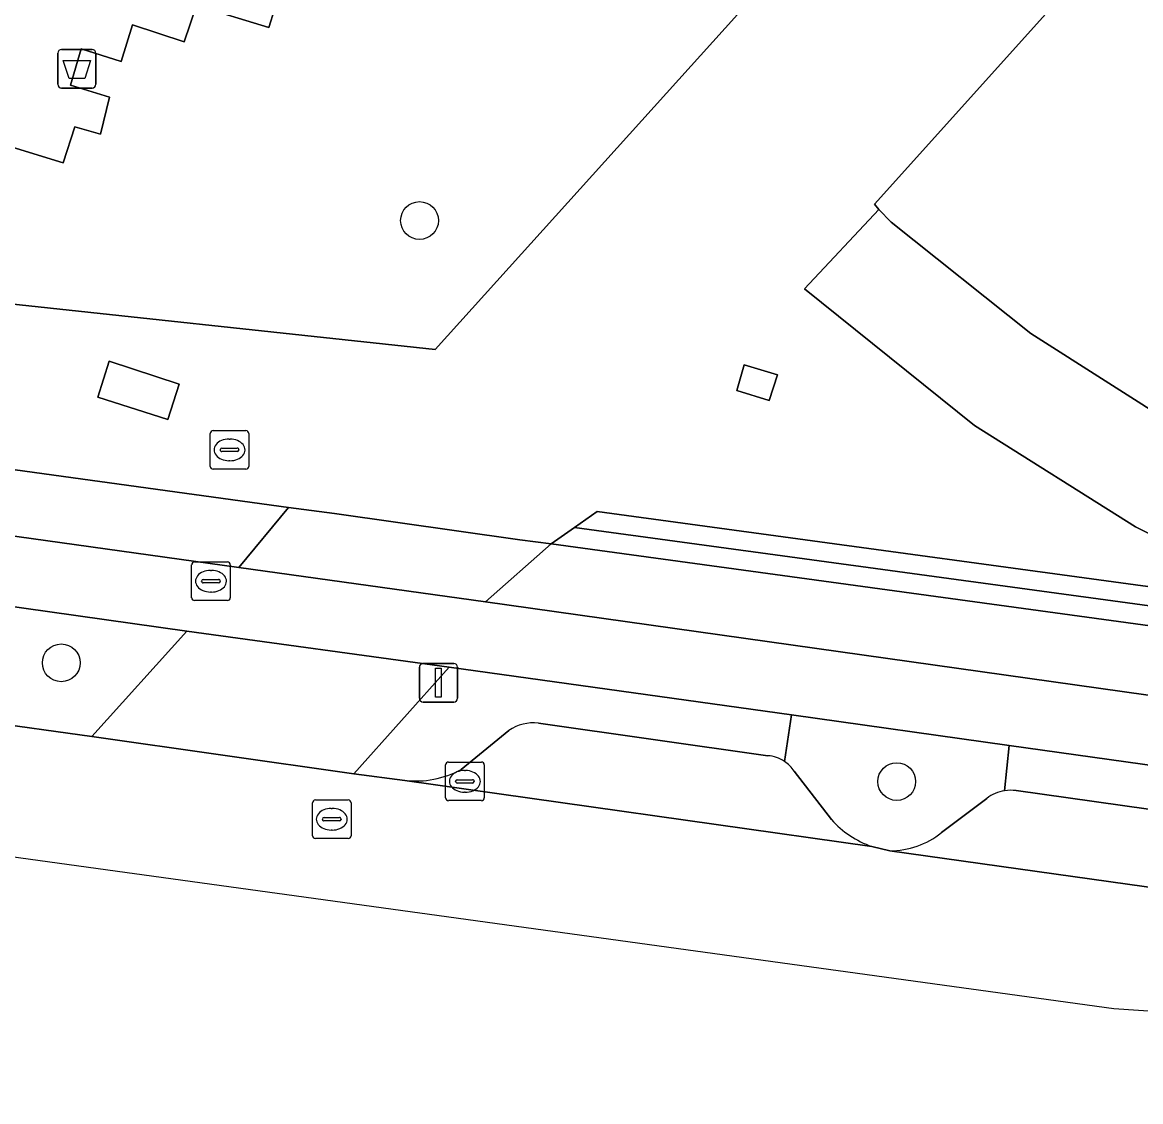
# Model space of a CAD drawing. Extents: x 160675 to 161153, y 383241 to 383714.
# Drawn here: x 161009.97 to 161038.96, y 383241.2 to 383269.16 of the extents above; entities that cross this region are included whole.
import ezdxf

# ---------------------------------------------------------------- set-up
doc = ezdxf.new("R2010")
doc.units = 0
for name, color, linetype in [('IMGEO_Afvalbak', 7, 'Continuous'), ('IMGEO_Berm_open', 7, 'Continuous'), ('IMGEO_Boom', 7, 'Continuous'), ('IMGEO_Fietspad_gesloten', 7, 'Continuous'), ('IMGEO_Groenvoorziening', 7, 'Continuous'), ('IMGEO_Kolk', 7, 'Continuous'), ('IMGEO_Lichtmast', 7, 'Continuous'), ('IMGEO_Pand', 7, 'Continuous'), ('IMGEO_Parkeervlak_open', 7, 'Continuous'), ('IMGEO_Rijbaan_lokaal_gesloten', 7, 'Continuous'), ('IMGEO_Rioolput', 7, 'Continuous'), ('IMGEO_Voetpad_open', 7, 'Continuous')]:
    doc.layers.add(name, color=color, linetype=linetype)

msp = doc.modelspace()

# ---------------------------------------------------------------- linework, layer by layer
at = {"layer": 'IMGEO_Afvalbak'}
for p, q in [((161010.888, 383267.559), (161010.888, 383268.359)), ((161010.888, 383268.359), (161010.888, 383267.559)), ((161010.988, 383268.459), (161011.778, 383268.459)), ((161011.778, 383268.459), (161010.988, 383268.459)), ((161011.878, 383268.359), (161011.878, 383267.559)), ((161011.878, 383267.559), (161011.878, 383268.359)), ((161011.778, 383267.459), (161010.988, 383267.459)), ((161010.988, 383267.459), (161011.778, 383267.459))]:
    msp.add_line(p, q, dxfattribs=at)
msp.add_lwpolyline([(161011.031, 383268.173), (161011.735, 383268.173), (161011.586, 383267.703), (161011.18, 383267.703), (161011.031, 383268.173)], dxfattribs=at)
for centre, start, end in [((161010.988, 383268.359), 90, 180), ((161010.988, 383268.359), 90, 180), ((161011.778, 383268.359), 0, 90), ((161011.778, 383268.359), 360, 90), ((161010.988, 383267.559), 180, 270), ((161010.988, 383267.559), 180, 270), ((161011.778, 383267.559), 270, 0), ((161011.778, 383267.559), 270, 0)]:
    msp.add_arc(centre, 0.1, start, end, dxfattribs=at)
at = {"layer": 'IMGEO_Berm_open'}
for points in [[(161029.725, 383250.011), (161029.904, 383251.214), (161021.034, 383252.455), (161018.562, 383249.691), (161019.886, 383249.519)], [(161023.346, 383251), (161029.294, 383250.157)], [(161021.341, 383249.798), (161022.582, 383250.815)], [(161035.545, 383250.425), (161035.429, 383249.25)], [(161049.516, 383245.304), (161049.878, 383245.253), (161050.235, 383248.369), (161035.545, 383250.425)], [(161035.728, 383249.253), (161046.695, 383247.707)]]:
    msp.add_lwpolyline(points, dxfattribs=at)
for centre, radius, start, end in [((161023.21, 383249.893), 1.115, 82.9777, 124.2462), ((161029.238, 383249.284), 0.875, 56.2122, 86.3605), ((161020.165, 383251.997), 2.493, 263.5727, 298.137), ((161035.588, 383248.286), 0.977, 81.7744, 99.3753)]:
    msp.add_arc(centre, radius, start, end, dxfattribs=at)
at = {"layer": 'IMGEO_Boom'}
for centre in [(161020.265, 383264.026), (161010.98, 383252.565), (161032.633, 383249.488)]:
    msp.add_circle(centre, 0.489, dxfattribs=at)
at = {"layer": 'IMGEO_Fietspad_gesloten'}
for points in [[(161055.654, 383249.406), (161021.974, 383254.146), (161015.584, 383255.032), (160917.876, 383268.672), (160905.957, 383270.323), (160821.26, 383282.051), (160802.2, 383284.6)], [(160916.557, 383267.054), (160927.544, 383265.517), (160931.387, 383264.979), (160946.189, 383262.908), (160951.803, 383262.123), (160971.094, 383259.424), (160976.57, 383258.658), (160989.408, 383256.862), (160994.582, 383256.138), (161009.264, 383254.084), (161014.233, 383253.389), (161021.034, 383252.455), (161029.904, 383251.214), (161035.545, 383250.425), (161050.235, 383248.369), (161054.045, 383247.836), (161056.61, 383247.477)]]:
    msp.add_lwpolyline(points, dxfattribs=at)
at = {"layer": 'IMGEO_Groenvoorziening'}
for points in [[(161008.283, 383262.018), (161020.669, 383260.684), (161038.901, 383280.887)], [(161016.654, 383269.97), (161016.363, 383269.031), (161014.484, 383269.595), (161014.168, 383268.657), (161012.828, 383269.096), (161012.532, 383268.148), (161011.493, 383268.473), (161011.221, 383267.53), (161012.226, 383267.224), (161011.997, 383266.26), (161011.333, 383266.45), (161011.029, 383265.521), (161009.485, 383265.993)], [(161035.545, 383250.425), (161029.904, 383251.214), (161029.725, 383250.011)], [(161035.429, 383249.25), (161035.545, 383250.425)], [(161029.975, 383249.757), (161030.943, 383248.503)], [(161033.791, 383248.165), (161034.966, 383249.052)], [(161031.986, 383247.808), (161032.453, 383247.694)]]:
    msp.add_lwpolyline(points, dxfattribs=at)
msp.add_lwpolyline([(161014.233, 383253.389), (161009.264, 383254.084), (161008.906, 383251.053), (161011.773, 383250.653)], close=True, dxfattribs=at)
for centre, radius, start, end in [((161029.241, 383249.285), 0.873, 32.7648, 56.3258), ((161035.581, 383248.255), 1.007, 98.6685, 127.6391), ((161032.78, 383250.129), 2.453, 221.5205, 251.1247), ((161032.454, 383249.828), 2.134, 269.9847, 308.8013)]:
    msp.add_arc(centre, radius, start, end, dxfattribs=at)
at = {"layer": 'IMGEO_Kolk'}
for p, q in [((161020.941, 383249.068), (161020.941, 383249.92)), ((161021.016, 383249.994), (161021.868, 383249.994)), ((161021.942, 383249.92), (161021.942, 383249.068)), ((161021.243, 383249.537), (161021.641, 383249.537)), ((161021.429, 383249.774), (161021.454, 383249.774)), ((161021.2, 383249.488), (161021.2, 383249.5)), ((161021.638, 383249.451), (161021.24, 383249.451)), ((161021.684, 383249.5), (161021.684, 383249.488)), ((161021.868, 383248.994), (161021.016, 383248.994)), ((161021.452, 383249.214), (161021.427, 383249.214))]:
    msp.add_line(p, q, dxfattribs=at)
for points in [[(161020.941, 383249.068), (161020.941, 383249.92)], [(161021.016, 383249.994), (161021.868, 383249.994)], [(161021.942, 383249.92), (161021.942, 383249.068)], [(161021.868, 383248.994), (161021.016, 383248.994)]]:
    msp.add_lwpolyline(points, dxfattribs=at)
for centre, radius, start, end in [((161021.018, 383249.918), 0.0765, 91.552, 178.448), ((161021.018, 383249.918), 0.0765, 91.552, 178.448), ((161021.866, 383249.918), 0.0765, 1.552, 88.448), ((161021.866, 383249.918), 0.0765, 1.552, 88.448), ((161021.24, 383249.497), 0.0403, 85.8775, 175.7526), ((161021.645, 383249.499), 0.0386, 1.7309, 96.639), ((161021.237, 383249.487), 0.0366, 178.938, 274.7102), ((161021.641, 383249.494), 0.043, 264.8664, 352.4533), ((161021.018, 383249.07), 0.0765, 181.552, 268.448), ((161021.018, 383249.07), 0.0765, 181.552, 268.448), ((161021.866, 383249.07), 0.0765, 271.552, 358.448), ((161021.866, 383249.07), 0.0765, 271.552, 358.448)]:
    msp.add_arc(centre, radius, start, end, dxfattribs=at)
for centre, major_axis, ratio, start_param, end_param in [((161021.428, 383249.494), (-0.387, 0.002), 0.722429, 4.712389, 7.853982), ((161021.453, 383249.494), (-0.39, 0.002), 0.717154, 1.570796, 4.712389)]:
    msp.add_ellipse(centre, major_axis=major_axis, ratio=ratio, start_param=start_param, end_param=end_param, dxfattribs=at)
at = {"layer": 'IMGEO_Lichtmast'}
for p, q in [((161020.26, 383251.649), (161020.26, 383252.449)), ((161020.26, 383252.449), (161020.26, 383251.649)), ((161020.36, 383252.549), (161021.15, 383252.549)), ((161021.15, 383252.549), (161020.36, 383252.549)), ((161021.25, 383252.449), (161021.25, 383251.649)), ((161021.25, 383251.649), (161021.25, 383252.449)), ((161021.15, 383251.549), (161020.36, 383251.549)), ((161020.36, 383251.549), (161021.15, 383251.549))]:
    msp.add_line(p, q, dxfattribs=at)
msp.add_lwpolyline([(161020.68, 383252.424), (161020.83, 383252.424), (161020.83, 383251.674), (161020.68, 383251.674), (161020.68, 383252.424)], dxfattribs=at)
for centre, start, end in [((161020.36, 383252.449), 90, 180), ((161020.36, 383252.449), 90, 180), ((161021.15, 383252.449), 0, 90), ((161021.15, 383252.449), 360, 90), ((161020.36, 383251.649), 180, 270), ((161020.36, 383251.649), 180, 270), ((161021.15, 383251.649), 270, 0), ((161021.15, 383251.649), 270, 0)]:
    msp.add_arc(centre, 0.1, start, end, dxfattribs=at)
at = {"layer": 'IMGEO_Pand'}
msp.add_lwpolyline([(161039.76, 383273.019), (161032.058, 383264.449), (161032.166, 383264.31), (161032.486, 383263.982), (161036.107, 383261.099), (161040.061, 383258.584)], dxfattribs=at)
at = {"layer": 'IMGEO_Parkeervlak_open'}
for points in [[(161029.294, 383250.157), (161023.346, 383251)], [(161022.582, 383250.815), (161021.341, 383249.798)], [(161019.886, 383249.519), (161031.986, 383247.808)], [(161030.943, 383248.503), (161029.975, 383249.757)], [(161046.695, 383247.707), (161035.728, 383249.253)], [(161034.966, 383249.052), (161033.791, 383248.165)], [(161032.453, 383247.694), (161049.516, 383245.304)]]:
    msp.add_lwpolyline(points, dxfattribs=at)
for centre, radius, start, end in [((161023.21, 383249.893), 1.115, 82.9777, 124.2462), ((161029.238, 383249.284), 0.875, 56.2122, 86.3605), ((161020.165, 383251.997), 2.493, 263.5727, 298.137), ((161029.241, 383249.285), 0.873, 32.7648, 56.3258), ((161035.581, 383248.255), 1.007, 98.6685, 127.6391), ((161035.588, 383248.286), 0.977, 81.7744, 99.3753), ((161032.78, 383250.129), 2.453, 221.5205, 251.1247), ((161032.454, 383249.828), 2.134, 269.9847, 308.8013)]:
    msp.add_arc(centre, radius, start, end, dxfattribs=at)
at = {"layer": 'IMGEO_Rijbaan_lokaal_gesloten'}
for points in [[(160926.374, 383259.023), (161038.265, 383243.607), (161073.86, 383241.195), (161090.615, 383245.102), (161094.226, 383248.02)], [(161056.624, 383244.308), (161053.567, 383244.736), (161049.878, 383245.253), (161049.516, 383245.304), (161032.453, 383247.694), (161031.986, 383247.808), (161019.886, 383249.519), (161018.562, 383249.691), (161011.773, 383250.653), (161008.906, 383251.053), (161005.855, 383251.479), (161003.791, 383251.768), (160991.951, 383253.429), (160991.33, 383253.522), (160973.717, 383255.972)]]:
    msp.add_lwpolyline(points, dxfattribs=at)
at = {"layer": 'IMGEO_Rioolput'}
for p, q in [((161014.84, 383257.656), (161014.84, 383258.508)), ((161014.915, 383258.582), (161015.767, 383258.582)), ((161015.841, 383258.508), (161015.841, 383257.656)), ((161015.328, 383258.362), (161015.353, 383258.362)), ((161015.099, 383258.076), (161015.099, 383258.088)), ((161015.537, 383258.039), (161015.139, 383258.039)), ((161015.142, 383258.125), (161015.54, 383258.125)), ((161015.583, 383258.088), (161015.583, 383258.076)), ((161015.351, 383257.802), (161015.326, 383257.802)), ((161015.767, 383257.582), (161014.915, 383257.582)), ((161014.359, 383254.253), (161014.359, 383255.105)), ((161014.434, 383255.179), (161015.286, 383255.179)), ((161015.36, 383255.105), (161015.36, 383254.253)), ((161014.847, 383254.959), (161014.872, 383254.959)), ((161014.618, 383254.673), (161014.618, 383254.685)), ((161015.056, 383254.636), (161014.658, 383254.636)), ((161014.661, 383254.722), (161015.059, 383254.722)), ((161015.102, 383254.685), (161015.102, 383254.673)), ((161015.286, 383254.179), (161014.434, 383254.179)), ((161014.87, 383254.399), (161014.845, 383254.399)), ((161017.49, 383248.086), (161017.49, 383248.938)), ((161017.565, 383249.012), (161018.417, 383249.012)), ((161018.491, 383248.938), (161018.491, 383248.086)), ((161017.978, 383248.792), (161018.003, 383248.792)), ((161017.749, 383248.506), (161017.749, 383248.518)), ((161018.187, 383248.469), (161017.789, 383248.469)), ((161017.792, 383248.555), (161018.19, 383248.555)), ((161018.233, 383248.518), (161018.233, 383248.506)), ((161018.001, 383248.232), (161017.976, 383248.232)), ((161018.417, 383248.012), (161017.565, 383248.012))]:
    msp.add_line(p, q, dxfattribs=at)
for points in [[(161014.84, 383257.656), (161014.84, 383258.508)], [(161014.915, 383258.582), (161015.767, 383258.582)], [(161015.841, 383258.508), (161015.841, 383257.656)], [(161015.767, 383257.582), (161014.915, 383257.582)], [(161014.359, 383254.253), (161014.359, 383255.105)], [(161014.434, 383255.179), (161015.286, 383255.179)], [(161015.36, 383255.105), (161015.36, 383254.253)], [(161015.286, 383254.179), (161014.434, 383254.179)], [(161017.49, 383248.086), (161017.49, 383248.938)], [(161017.565, 383249.012), (161018.417, 383249.012)], [(161018.491, 383248.938), (161018.491, 383248.086)], [(161018.417, 383248.012), (161017.565, 383248.012)]]:
    msp.add_lwpolyline(points, dxfattribs=at)
for centre, radius, start, end in [((161014.917, 383258.506), 0.0765, 91.552, 178.448), ((161014.917, 383258.506), 0.0765, 91.552, 178.448), ((161015.765, 383258.506), 0.0765, 1.552, 88.448), ((161015.765, 383258.506), 0.0765, 1.552, 88.448), ((161015.139, 383258.085), 0.0403, 85.8775, 175.7526), ((161015.136, 383258.075), 0.0366, 178.938, 274.7102), ((161015.54, 383258.082), 0.043, 264.8664, 352.4533), ((161015.544, 383258.087), 0.0386, 1.7309, 96.639), ((161014.917, 383257.658), 0.0765, 181.552, 268.448), ((161014.917, 383257.658), 0.0765, 181.552, 268.448), ((161015.765, 383257.658), 0.0765, 271.552, 358.448), ((161015.765, 383257.658), 0.0765, 271.552, 358.448), ((161014.436, 383255.103), 0.0765, 91.552, 178.448), ((161014.436, 383255.103), 0.0765, 91.552, 178.448), ((161015.284, 383255.103), 0.0765, 1.552, 88.448), ((161015.284, 383255.103), 0.0765, 1.552, 88.448), ((161014.658, 383254.682), 0.0403, 85.8775, 175.7526), ((161014.655, 383254.672), 0.0366, 178.938, 274.7102), ((161015.059, 383254.679), 0.043, 264.8664, 352.4533), ((161015.063, 383254.684), 0.0386, 1.7309, 96.639), ((161014.436, 383254.255), 0.0765, 181.552, 268.448), ((161014.436, 383254.255), 0.0765, 181.552, 268.448), ((161015.284, 383254.255), 0.0765, 271.552, 358.448), ((161015.284, 383254.255), 0.0765, 271.552, 358.448), ((161017.567, 383248.936), 0.0765, 91.552, 178.448), ((161017.567, 383248.936), 0.0765, 91.552, 178.448), ((161018.415, 383248.936), 0.0765, 1.552, 88.448), ((161018.415, 383248.936), 0.0765, 1.552, 88.448), ((161017.789, 383248.515), 0.0403, 85.8775, 175.7526), ((161017.786, 383248.505), 0.0366, 178.938, 274.7102), ((161018.19, 383248.512), 0.043, 264.8664, 352.4533), ((161018.194, 383248.517), 0.0386, 1.7309, 96.639), ((161017.567, 383248.088), 0.0765, 181.552, 268.448), ((161017.567, 383248.088), 0.0765, 181.552, 268.448), ((161018.415, 383248.088), 0.0765, 271.552, 358.448), ((161018.415, 383248.088), 0.0765, 271.552, 358.448)]:
    msp.add_arc(centre, radius, start, end, dxfattribs=at)
for centre, major_axis, ratio, start_param, end_param in [((161015.327, 383258.082), (-0.387, 0.002), 0.722429, 4.712389, 7.853982), ((161015.352, 383258.082), (-0.39, 0.002), 0.717154, 1.570796, 4.712389), ((161014.846, 383254.679), (-0.387, 0.002), 0.722429, 4.712389, 7.853982), ((161014.871, 383254.679), (-0.39, 0.002), 0.717154, 1.570796, 4.712389), ((161017.977, 383248.512), (-0.387, 0.002), 0.722429, 4.712389, 7.853982), ((161018.002, 383248.512), (-0.39, 0.002), 0.717154, 1.570796, 4.712389)]:
    msp.add_ellipse(centre, major_axis=major_axis, ratio=ratio, start_param=start_param, end_param=end_param, dxfattribs=at)
at = {"layer": 'IMGEO_Voetpad_open'}
for points in [[(161040.997, 383283.21), (161038.901, 383280.887), (161020.669, 383260.684), (161008.283, 383262.018), (160999.863, 383262.925), (160991.153, 383263.864), (160990.337, 383261.053), (160990.157, 383260.227), (160992.379, 383259.956), (161000, 383258.91), (161016.872, 383256.594), (161018.061, 383256.431), (161022.863, 383255.756), (161023.677, 383255.645), (161024.279, 383256.071), (161024.866, 383256.486), (161042.879, 383254.036), (161038.826, 383256.087), (161034.648, 383258.715), (161030.244, 383262.252), (161032.166, 383264.31), (161032.058, 383264.449), (161039.76, 383273.019)], [(161009.485, 383265.993), (161011.029, 383265.521), (161011.333, 383266.45), (161011.997, 383266.26), (161012.226, 383267.224), (161011.221, 383267.53), (161011.493, 383268.473), (161012.532, 383268.148), (161012.828, 383269.096), (161014.168, 383268.657), (161014.484, 383269.595), (161016.363, 383269.031), (161016.654, 383269.97)], [(160917.876, 383268.672), (161015.584, 383255.032), (161016.872, 383256.594), (161000, 383258.91), (160992.379, 383259.956), (160990.157, 383260.227), (160990.337, 383261.053), (160988.425, 383261.349), (160988.114, 383261.392), (160972.847, 383263.465)], [(161081.343, 383259.61), (161080.925, 383259.783), (161079.855, 383258.73), (161075.882, 383256.222), (161071.745, 383254.432), (161067.122, 383253.202), (161062.351, 383252.646), (161057.622, 383252.816), (161053.033, 383253.58), (161048.54, 383254.805), (161044.18, 383256.47), (161040.227, 383258.479), (161040.061, 383258.584), (161036.107, 383261.099), (161032.486, 383263.982), (161032.166, 383264.31), (161030.244, 383262.252), (161034.648, 383258.715), (161038.826, 383256.087), (161042.879, 383254.036), (161047.518, 383253.406), (161053.512, 383252.287)], [(161083.327, 383256.495), (161082.32, 383257.245), (161081.531, 383256.573), (161077.237, 383253.861), (161072.608, 383251.818), (161067.663, 383250.49), (161063.66, 383250), (161062.598, 383249.87), (161058.57, 383250), (161057.485, 383250.035), (161052.6, 383250.851), (161046.904, 383252.467), (161023.677, 383255.645), (161021.974, 383254.146), (161055.654, 383249.406)]]:
    msp.add_lwpolyline(points, dxfattribs=at)
for points in [[(161013.739, 383258.873), (161014.038, 383259.79), (161012.219, 383260.378), (161011.925, 383259.445)], [(161013.739, 383258.873), (161011.925, 383259.445), (161012.219, 383260.378), (161014.038, 383259.79)], [(161029.329, 383259.367), (161029.544, 383260.029), (161028.678, 383260.284), (161028.488, 383259.622)], [(161029.329, 383259.367), (161028.488, 383259.622), (161028.678, 383260.284), (161029.544, 383260.029)], [(161021.974, 383254.146), (161023.677, 383255.645), (161022.863, 383255.756), (161018.061, 383256.431), (161016.872, 383256.594), (161015.584, 383255.032)], [(161024.866, 383256.486), (161024.279, 383256.071), (161044.765, 383253.279), (161042.879, 383254.036)], [(161024.279, 383256.071), (161023.677, 383255.645), (161046.904, 383252.467), (161044.765, 383253.279)], [(161018.562, 383249.691), (161021.034, 383252.455), (161014.233, 383253.389), (161011.773, 383250.653)]]:
    msp.add_lwpolyline(points, close=True, dxfattribs=at)

doc.saveas('drawing.dxf')
